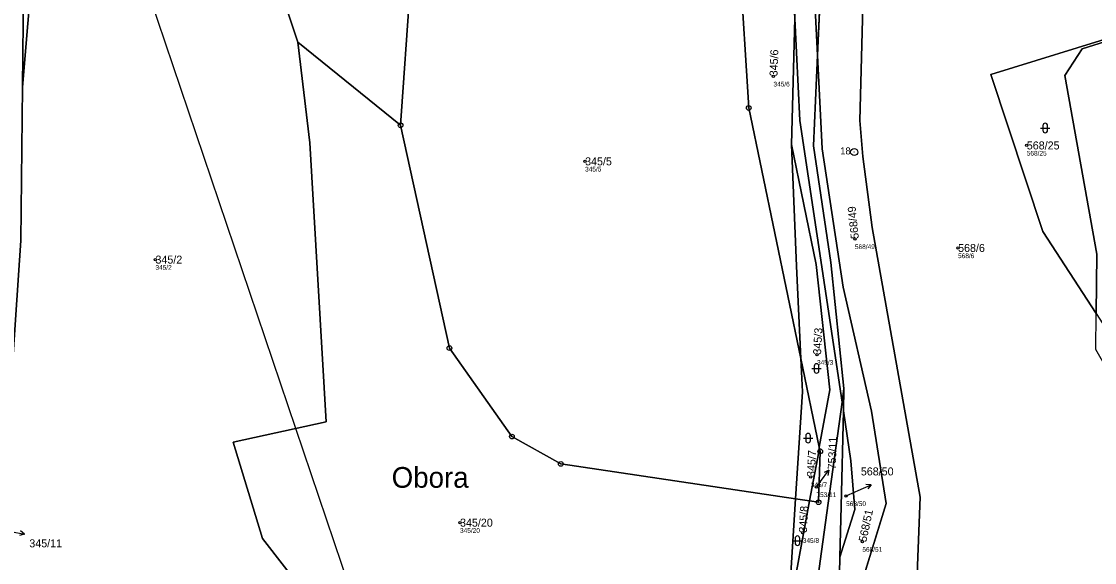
# Model space of a CAD drawing. Extents: x -732749 to -730903, y -1025757 to -1023435.
# Drawn here: x -732031.6 to -731803.8, y -1024340.6 to -1024225.7 of the extents above; entities that cross this region are included whole.
import ezdxf

# ---------------------------------------------------------------- set-up
doc = ezdxf.new("R2010")
doc.units = 0
for name, color, linetype in [('Definiční body', 7, 'Continuous'), ('Hranice parcel', 7, 'Continuous'), ('Parcelní čísla', 7, 'Continuous'), ('Polygon parcely', 7, 'Continuous'), ('Pop  PČ popisy', 7, 'Continuous'), ('Poz předměty', 7, 'Continuous'), ('Značky bodu BP', 7, 'Continuous'), ('Značky kultur', 7, 'Continuous')]:
    doc.layers.add(name, color=color, linetype=linetype)

msp = doc.modelspace()

# ---------------------------------------------------------------- linework, layer by layer
at = {"layer": 'Definiční body'}
for centre in [(-731871.94, -1024237.36), (-731818.14, -1024252.04), (-731911.94, -1024255.42), (-731854.64, -1024271.89), (-731832.73, -1024273.81), (-732003.18, -1024276.28), (-731862.69, -1024296.45), (-731864.01, -1024322.42), (-731862.8, -1024324.54), (-731856.51, -1024326.45), (-731938.5, -1024332.13), (-731865.71, -1024334.26), (-731853.05, -1024336.15)]:
    msp.add_circle(centre, 0.25, dxfattribs=at)
at = {"layer": 'Hranice parcel'}
for p, q in [((-731861.81, -1024215.51), (-731862.57, -1024232.86)), ((-731868.08, -1024251.85), (-731867.4, -1024225.07)), ((-731972.92, -1024230.13), (-731951.14, -1024247.76)), ((-731862.57, -1024232.86), (-731863.42, -1024252.13)), ((-731865.79, -1024304.34), (-731866.12, -1024297.31)), ((-731866.12, -1024297.31), (-731862.2, -1024316.11)), ((-731867.25, -1024327.07), (-731865.79, -1024304.34)), ((-731862.2, -1024316.11), (-731859.97, -1024303.95)), ((-731856.96, -1024303.62), (-731857.36, -1024306.52)), ((-731857.08, -1024308.4), (-731856.96, -1024303.62)), ((-731867.25, -1024327.07), (-731868.63, -1024348.49)), ((-731867.25, -1024327.07), (-731864.3, -1024327.51)), ((-731871.58, -1024367.13), (-731864.3, -1024327.51)), ((-731847.98, -1024328.06), (-731857.06, -1024357.44))]:
    msp.add_line(p, q, dxfattribs=at)
for points in [[(-731866.12, -1024297.31), (-731877.2, -1024244.09), (-731879.1, -1024213.69), (-731876.15, -1024183.81)], [(-731862.57, -1024232.86), (-731863.91, -1024206.04), (-731864.28, -1024194.16), (-731861.62, -1024184.73)], [(-732031.41, -1024239.68), (-732031.27, -1024225.77), (-732031.27, -1024199.39)], [(-731972.92, -1024230.13), (-731981.69, -1024203.82), (-732028.88, -1024209.87)], [(-732028.88, -1024209.87), (-732030.25, -1024226.15), (-732031.41, -1024239.68)], [(-731951.98, -1024209.81), (-731949.12, -1024218.51), (-731951.14, -1024247.76)], [(-731852.81, -1024217.16), (-731853.6, -1024246.75), (-731852.94, -1024254.38), (-731850.98, -1024269.43), (-731840.81, -1024326.71), (-731842.06, -1024359.44)], [(-731857.36, -1024306.52), (-731866.31, -1024246.75), (-731867.4, -1024225.07)], [(-731790.16, -1024226.37), (-731797.81, -1024228.36), (-731825.8, -1024236.96), (-731814.77, -1024270.31), (-731803.41, -1024287.73)], [(-731790.16, -1024226.37), (-731797.6, -1024228.74), (-731806.39, -1024231.54), (-731810.08, -1024237.21), (-731803.28, -1024275.13), (-731803.41, -1024287.73)], [(-731912.55, -1024373.11), (-731920.57, -1024364.65), (-731950.61, -1024362.65), (-731965.96, -1024354.19), (-731980.42, -1024335.49), (-731986.65, -1024315.01), (-731966.96, -1024310.69), (-731970.38, -1024251.49), (-731972.92, -1024230.13)], [(-731862.57, -1024232.86), (-731861.58, -1024252.76), (-731857.16, -1024282.16), (-731851.12, -1024308.49), (-731847.98, -1024328.06)], [(-732035.07, -1024315.88), (-732034.06, -1024305.91), (-732031.75, -1024272.22), (-732031.41, -1024239.68)], [(-731951.14, -1024247.76), (-731940.75, -1024295.08), (-731927.47, -1024313.85), (-731917.1, -1024319.65), (-731867.25, -1024327.07)], [(-731859.97, -1024303.95), (-731862.84, -1024277.33), (-731868.08, -1024251.85)], [(-731868.08, -1024251.85), (-731867.04, -1024277.69), (-731866.12, -1024297.31)], [(-731863.42, -1024252.13), (-731859.75, -1024276.86), (-731856.96, -1024303.62)], [(-731857.36, -1024306.52), (-731860.33, -1024327.98), (-731863.67, -1024352.15), (-731867.73, -1024368.19), (-731868.71, -1024373.56)], [(-731857.86, -1024339.43), (-731854.66, -1024329.36), (-731855.49, -1024319.02), (-731857.08, -1024308.4)], [(-731857.86, -1024339.43), (-731857.59, -1024328.6), (-731857.08, -1024308.4)], [(-731864.3, -1024327.51), (-731862.31, -1024317.12), (-731862.2, -1024316.11)], [(-731864.3, -1024327.51), (-731862.36, -1024327.8), (-731862.02, -1024316.99), (-731862.2, -1024316.11)], [(-731857.06, -1024357.44), (-731858.05, -1024346.7), (-731857.95, -1024342.94), (-731857.86, -1024339.43)]]:
    msp.add_lwpolyline(points, dxfattribs=at)
at = {"layer": 'Polygon parcely'}
for points in [[(-731906.77, -1024192.39), (-731913.09, -1024204.75), (-731922.6, -1024208.19), (-731951.98, -1024209.81), (-731949.12, -1024218.51), (-731951.14, -1024247.76), (-731940.75, -1024295.08), (-731927.47, -1024313.85), (-731917.1, -1024319.65), (-731867.25, -1024327.07), (-731865.79, -1024304.34), (-731866.12, -1024297.31), (-731877.2, -1024244.09), (-731879.1, -1024213.69), (-731876.15, -1024183.81), (-731875.46, -1024176.82), (-731865.27, -1024152.75), (-731865.11, -1024134.9), (-731871.14, -1024130.74), (-731878.33, -1024144), (-731893.7, -1024174.98), (-731889.42, -1024170.05), (-731892.15, -1024176.19)], [(-731861.62, -1024184.73), (-731859.97, -1024161.87), (-731866.09, -1024184.28), (-731866.95, -1024187.42), (-731867.15, -1024215.17), (-731867.4, -1024225.07), (-731866.31, -1024246.75), (-731857.36, -1024306.52), (-731856.96, -1024303.62), (-731859.75, -1024276.86), (-731863.42, -1024252.13), (-731862.57, -1024232.86), (-731863.91, -1024206.04), (-731864.28, -1024194.16)], [(-731866.95, -1024187.42), (-731866.94, -1024186.41), (-731866.82, -1024184.25), (-731876.15, -1024183.81), (-731879.1, -1024213.69), (-731877.2, -1024244.09), (-731866.12, -1024297.31), (-731867.04, -1024277.69), (-731868.08, -1024251.85), (-731867.4, -1024225.07), (-731868.93, -1024194.69)], [(-731861.78, -1024186.89), (-731861.62, -1024184.73), (-731864.28, -1024194.16), (-731863.91, -1024206.04), (-731862.57, -1024232.86), (-731861.81, -1024215.51), (-731862.01, -1024207.94)], [(-731971.24, -1024197.27), (-731983.61, -1024193.97), (-732017.43, -1024199.11), (-732029.14, -1024203.32), (-732028.88, -1024209.87), (-731981.69, -1024203.82), (-731972.92, -1024230.13), (-731951.14, -1024247.76), (-731949.12, -1024218.51), (-731951.98, -1024209.81), (-731964, -1024208.59)], [(-732029.14, -1024203.32), (-732029.58, -1024198.85), (-732031.27, -1024199.39), (-732031.27, -1024225.77), (-732031.41, -1024239.68), (-732030.25, -1024226.15), (-732028.88, -1024209.87)], [(-731965.96, -1024354.19), (-731980.42, -1024335.49), (-731986.65, -1024315.01), (-731966.96, -1024310.69), (-731970.38, -1024251.49), (-731972.92, -1024230.13), (-731981.69, -1024203.82), (-732028.88, -1024209.87), (-732030.25, -1024226.15), (-732031.41, -1024239.68), (-732031.75, -1024272.22), (-732034.06, -1024305.91), (-732035.07, -1024315.88), (-732034.61, -1024333.12), (-732038.26, -1024357.34), (-732038.58, -1024363.17), (-732039.31, -1024375.6), (-732005.59, -1024377.35), (-731984.8, -1024378.51), (-731963.21, -1024377.09), (-731937.65, -1024375.49), (-731912.55, -1024373.11), (-731920.57, -1024364.65), (-731950.61, -1024362.65)], [(-731861.81, -1024215.51), (-731862.57, -1024232.86), (-731861.58, -1024252.76), (-731857.16, -1024282.16), (-731851.12, -1024308.49), (-731847.98, -1024328.06), (-731857.06, -1024357.44), (-731856.11, -1024367.69), (-731847.32, -1024372.79), (-731832.85, -1024375.95), (-731842.06, -1024359.44), (-731840.81, -1024326.71), (-731850.98, -1024269.43), (-731852.94, -1024254.38), (-731853.6, -1024246.75), (-731852.81, -1024217.16)], [(-731770.08, -1024221.15), (-731790.16, -1024226.37), (-731797.6, -1024228.74), (-731806.39, -1024231.54), (-731810.08, -1024237.21), (-731803.28, -1024275.13), (-731803.41, -1024287.73), (-731799.91, -1024293.11), (-731783.14, -1024314.37), (-731778.44, -1024318.15), (-731761.43, -1024218.53)], [(-731857.36, -1024306.52), (-731866.31, -1024246.75), (-731867.4, -1024225.07), (-731868.08, -1024251.85), (-731862.84, -1024277.33), (-731859.97, -1024303.95), (-731862.2, -1024316.11), (-731862.02, -1024316.99), (-731862.36, -1024327.8), (-731864.3, -1024327.51), (-731871.58, -1024367.13), (-731872.94, -1024373.1), (-731877.43, -1024400.99), (-731868.71, -1024373.56), (-731867.73, -1024368.19), (-731863.67, -1024352.15), (-731860.33, -1024327.98)], [(-731825.8, -1024236.96), (-731814.77, -1024270.31), (-731803.41, -1024287.73), (-731803.28, -1024275.13), (-731810.08, -1024237.21), (-731806.39, -1024231.54), (-731797.6, -1024228.74), (-731790.16, -1024226.37), (-731797.81, -1024228.36)], [(-731871.58, -1024367.13), (-731868.63, -1024348.49), (-731867.25, -1024327.07), (-731917.1, -1024319.65), (-731927.47, -1024313.85), (-731940.75, -1024295.08), (-731951.14, -1024247.76), (-731972.92, -1024230.13), (-731970.38, -1024251.49), (-731966.96, -1024310.69), (-731986.65, -1024315.01), (-731980.42, -1024335.49), (-731965.96, -1024354.19), (-731950.61, -1024362.65), (-731920.57, -1024364.65), (-731912.55, -1024373.11), (-731872.94, -1024373.1)], [(-731856.96, -1024303.62), (-731857.08, -1024308.4), (-731855.49, -1024319.02), (-731854.66, -1024329.36), (-731857.86, -1024339.43), (-731857.95, -1024342.94), (-731858.05, -1024346.7), (-731857.06, -1024357.44), (-731847.98, -1024328.06), (-731851.12, -1024308.49), (-731857.16, -1024282.16), (-731861.58, -1024252.76), (-731862.57, -1024232.86), (-731863.42, -1024252.13), (-731859.75, -1024276.86)], [(-731866.12, -1024297.31), (-731862.2, -1024316.11), (-731859.97, -1024303.95), (-731862.84, -1024277.33), (-731868.08, -1024251.85), (-731867.04, -1024277.69)], [(-731864.3, -1024327.51), (-731862.31, -1024317.12), (-731862.2, -1024316.11), (-731866.12, -1024297.31), (-731865.79, -1024304.34), (-731867.25, -1024327.07)], [(-731854.66, -1024329.36), (-731855.49, -1024319.02), (-731857.08, -1024308.4), (-731857.59, -1024328.6), (-731857.86, -1024339.43)], [(-731862.02, -1024316.99), (-731862.2, -1024316.11), (-731862.31, -1024317.12), (-731864.3, -1024327.51), (-731862.36, -1024327.8)], [(-731871.58, -1024367.13), (-731864.3, -1024327.51), (-731867.25, -1024327.07), (-731868.63, -1024348.49)]]:
    msp.add_lwpolyline(points, close=True, dxfattribs=at)
for points in [[(-732031.75, -1024272.22), (-732031.41, -1024239.68), (-732031.27, -1024225.77), (-732031.27, -1024199.39), (-732029.65, -1024189.02), (-732029.56, -1024187.28), (-732029.3, -1024185.71), (-732030.88, -1024187.01), (-732033.82, -1024195.32)], [(-731785.59, -1024360.29), (-731779.1, -1024322.02), (-731789.97, -1024318.9), (-731803.5, -1024295.39), (-731803.41, -1024287.73), (-731814.77, -1024270.31), (-731825.8, -1024236.96), (-731797.81, -1024228.36), (-731790.16, -1024226.37), (-731761.19, -1024217.13), (-731757.54, -1024196.91), (-731779.74, -1024202.48), (-731801.63, -1024211.67), (-731837.84, -1024219.89), (-731852.81, -1024217.16), (-731853.6, -1024246.75), (-731852.94, -1024254.38), (-731850.98, -1024269.43), (-731840.81, -1024326.71), (-731842.06, -1024359.44)], [(-731857.95, -1024342.94), (-731857.86, -1024339.43), (-731857.59, -1024328.6), (-731857.08, -1024308.4), (-731856.96, -1024303.62), (-731857.36, -1024306.52), (-731860.33, -1024327.98), (-731863.67, -1024352.15)]]:
    msp.add_lwpolyline(points, dxfattribs=at)
at = {"layer": 'Pop  PČ popisy'}
for p, q in [((-731861.96, -1024323.41), (-731860.15, -1024321.01)), ((-731860.15, -1024321.01), (-731861.16, -1024321.51)), ((-731860.15, -1024321.01), (-731860.36, -1024322.11)), ((-731862.8, -1024324.54), (-731861.96, -1024323.41)), ((-731853.96, -1024325.32), (-731851.22, -1024324.1)), ((-731851.22, -1024324.1), (-731852.34, -1024324.05)), ((-731851.22, -1024324.1), (-731851.93, -1024324.96)), ((-731856.51, -1024326.45), (-731853.96, -1024325.32)), ((-732033.92, -1024333.99), (-732030.97, -1024334.56)), ((-732030.97, -1024334.56), (-732031.86, -1024333.88)), ((-732030.97, -1024334.56), (-732032.05, -1024334.86))]:
    msp.add_line(p, q, dxfattribs=at)
at = {"layer": 'Poz předměty'}
msp.add_line((-732139.7, -1023820.93), (-731961.8, -1024346.4), dxfattribs=at)
at = {"layer": 'Značky bodu BP'}
for centre, radius in [((-731877.2, -1024244.09), 0.5), ((-731877.2, -1024244.09), 0.0303), ((-731951.14, -1024247.76), 0.5), ((-731951.14, -1024247.76), 0.0303), ((-731854.8, -1024253.45), 0.75), ((-731854.8, -1024253.45), 0.03), ((-731940.75, -1024295.08), 0.5), ((-731940.75, -1024295.08), 0.0303), ((-731927.47, -1024313.85), 0.5), ((-731927.47, -1024313.85), 0.0303), ((-731862.02, -1024316.99), 0.5), ((-731862.02, -1024316.99), 0.0303), ((-731917.1, -1024319.65), 0.5), ((-731917.1, -1024319.65), 0.0303), ((-731862.36, -1024327.8), 0.5), ((-731862.36, -1024327.8), 0.0303)]:
    msp.add_circle(centre, radius, dxfattribs=at)
at = {"layer": 'Značky kultur'}
for p, q in [((-731815.23, -1024248.34), (-731813.23, -1024248.34)), ((-731814.73, -1024247.84), (-731814.73, -1024248.84)), ((-731813.73, -1024248.84), (-731813.73, -1024247.84)), ((-731863.79, -1024299.39), (-731861.79, -1024299.39)), ((-731863.29, -1024298.89), (-731863.29, -1024299.89)), ((-731862.29, -1024299.89), (-731862.29, -1024298.89)), ((-731865.08, -1024313.67), (-731865.08, -1024314.67)), ((-731864.08, -1024314.67), (-731864.08, -1024313.67)), ((-731865.58, -1024314.17), (-731863.58, -1024314.17)), ((-731867.85, -1024335.96), (-731865.85, -1024335.96)), ((-731867.35, -1024335.46), (-731867.35, -1024336.46)), ((-731866.35, -1024336.46), (-731866.35, -1024335.46))]:
    msp.add_line(p, q, dxfattribs=at)
for centre, start, end in [((-731814.23, -1024247.84), 0, 180), ((-731814.23, -1024248.84), 180, 359.9879), ((-731862.79, -1024298.89), 0, 180), ((-731862.79, -1024299.89), 180, 359.9879), ((-731864.58, -1024313.67), 0, 180), ((-731864.58, -1024314.67), 180, 359.9879), ((-731866.85, -1024335.46), 0, 180), ((-731866.85, -1024336.46), 180, 359.9879)]:
    msp.add_arc(centre, 0.5, start, end, dxfattribs=at)

# ---------------------------------------------------------------- texts
at = {"layer": 'Definiční body'}
for s, p in [('345/6', (-731871.94, -1024239.52)), ('568/25', (-731818.14, -1024254.2)), ('345/5', (-731911.94, -1024257.58)), ('568/49', (-731854.64, -1024274.05)), ('568/6', (-731832.73, -1024275.97)), ('345/2', (-732003.18, -1024278.44)), ('345/3', (-731862.69, -1024298.61)), ('345/7', (-731864.01, -1024324.58)), ('753/11', (-731862.8, -1024326.7)), ('568/50', (-731856.51, -1024328.61)), ('345/20', (-731938.5, -1024334.29)), ('345/8', (-731865.71, -1024336.42)), ('568/51', (-731853.05, -1024338.31))]:
    msp.add_text(s, height=1, dxfattribs=at).set_placement(p)
at = {"layer": 'Parcelní čísla'}
for s, rotation, p in [('345/6', 88, (-731871.09, -1024237.39)), ('568/49', 96, (-731853.79, -1024271.8)), ('345/3', 87, (-731861.84, -1024296.49)), ('753/11', 88, (-731858.71, -1024320.86)), ('345/7', 87, (-731863.16, -1024322.46)), ('345/8', 87, (-731864.86, -1024334.3)), ('568/51', 78, (-731852.22, -1024336.33))]:
    msp.add_text(s, height=1.7, rotation=rotation, dxfattribs=at).set_placement(p)
for s, p in [('568/25', (-731818.14, -1024252.89)), ('345/5', (-731911.94, -1024256.27)), ('568/6', (-731832.73, -1024274.66)), ('345/2', (-732003.18, -1024277.13)), ('568/50', (-731853.38, -1024322.1)), ('345/20', (-731938.5, -1024332.98)), ('345/11', (-732029.97, -1024337.37))]:
    msp.add_text(s, height=1.7, dxfattribs=at).set_placement(p)
at = {"layer": 'Pop  PČ popisy'}
msp.add_text('Obora', height=4.4, dxfattribs=at).set_placement((-731953.02, -1024324.72))
at = {"layer": 'Značky bodu BP'}
msp.add_text('18', height=1.5, dxfattribs=at).set_placement((-731857.76, -1024253.95))

doc.saveas('drawing.dxf')
